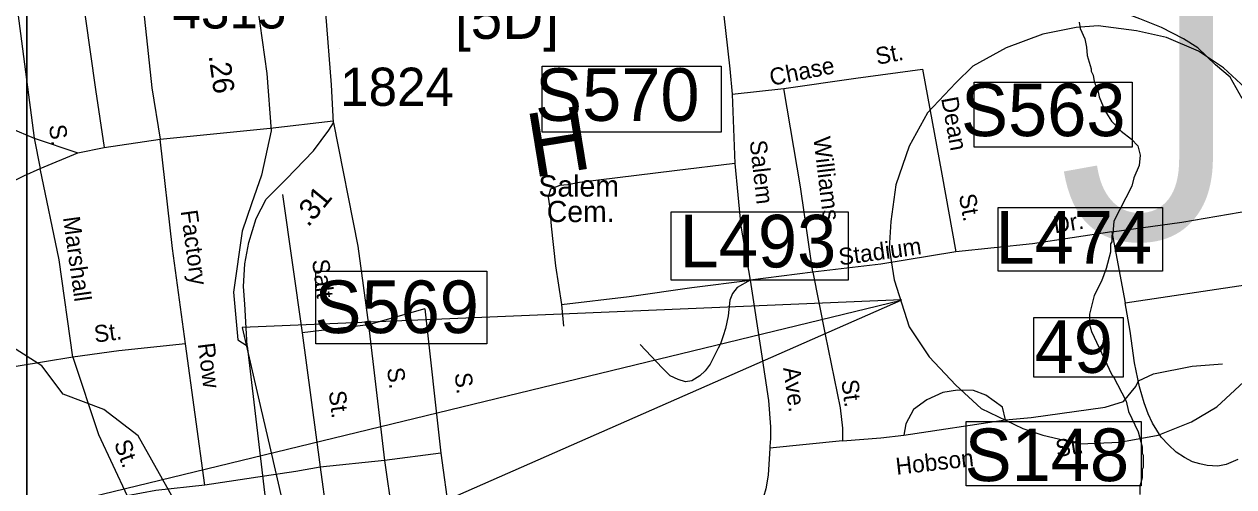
# Model space of a CAD drawing. Extents: x 1551653 to 1702041, y 811336 to 920032.
# Drawn here: x 1631603 to 1636276, y 852967 to 854755 of the extents above; entities that cross this region are included whole.
import ezdxf

# ---------------------------------------------------------------- set-up
doc = ezdxf.new("R2010")
doc.units = 0
for name, color, linetype in [('Old_Level_10', 7, 'Continuous'), ('Old_Level_17', 7, 'Continuous'), ('Old_Level_22', 7, 'Continuous'), ('Old_Level_3', 7, 'Continuous'), ('Old_Level_31', 7, 'Continuous'), ('Old_Level_32', 7, 'Continuous'), ('Old_Level_35', 7, 'Continuous'), ('Old_Level_4', 7, 'Continuous'), ('Old_Level_44', 7, 'Continuous'), ('Old_Level_5', 7, 'Continuous'), ('Old_Level_59', 7, 'Continuous'), ('Old_Level_62', 7, 'Continuous'), ('Old_Level_63', 7, 'Continuous'), ('Old_Level_8', 7, 'Continuous')]:
    doc.layers.add(name, color=color, linetype=linetype)

msp = doc.modelspace()

# ---------------------------------------------------------------- linework, layer by layer
at = {"layer": 'Old_Level_3'}
msp.add_line((1628308.653, 852065.928), (1634991.757, 853688.426), dxfattribs=at)
for points in [[(1636320.292, 854508.92), (1636236.333, 854586.42), (1636139.459, 854651.004), (1636016.751, 854702.67), (1635900.5, 854728.503), (1635751.959, 854747.878), (1635668, 854741.42), (1635538.833, 854715.587), (1635396.75, 854663.92), (1635267.584, 854592.879), (1635203.001, 854528.295), (1635093.208, 854412.045), (1635022.167, 854282.879), (1634970.5, 854134.336), (1634951.125, 853992.253), (1634944.667, 853888.92), (1634964.042, 853766.212), (1635022.167, 853585.378), (1635099.667, 853469.129), (1635203.001, 853359.337), (1635299.875, 853268.92), (1635461.333, 853191.42), (1635538.833, 853165.587), (1635680.917, 853133.295)], [(1632445.369, 853581.846), (1632518.629, 853263.801), (1632550.358, 853126.057), (1632657.477, 852661.029), (1634991.757, 853688.426), (1634992.705, 853688.843), (1633739.96, 853636.223), (1632445.369, 853581.846)], [(1635680.917, 853133.295), (1635835.917, 853139.753), (1635984.459, 853165.587), (1636113.625, 853217.253), (1636210.5, 853275.378), (1636384.876, 853436.837)]]:
    msp.add_lwpolyline(points, dxfattribs=at)
at = {"layer": 'Old_Level_31'}
for points in [[(1633604.077, 854592.909), (1634295.608, 854592.909), (1634295.608, 854337.285), (1633604.077, 854337.285), (1633604.077, 854592.909)], [(1635273.667, 854530.855), (1635883.847, 854530.855), (1635883.847, 854278.862), (1635273.667, 854278.862), (1635273.667, 854530.855)], [(1634102.416, 854030.074), (1634786.094, 854030.074), (1634786.094, 853764.737), (1634102.416, 853764.737), (1634102.416, 854030.074)], [(1635365.668, 854046.269), (1636000.629, 854046.269), (1636000.629, 853799.791), (1635365.668, 853799.791), (1635365.668, 854046.269)], [(1632728.95, 853799.761), (1633390.546, 853799.761), (1633390.546, 853519.36), (1632728.95, 853519.36), (1632728.95, 853799.761)], [(1635503.575, 853620.409), (1635848.812, 853620.409), (1635848.812, 853390.828), (1635503.575, 853390.828), (1635503.575, 853620.409)], [(1635242.88, 853218.853), (1635918.882, 853218.853), (1635918.882, 852970.181), (1635242.88, 852970.181), (1635242.88, 853218.853)]]:
    msp.add_lwpolyline(points, dxfattribs=at)
at = {"layer": 'Old_Level_32'}
for points in [[(1632464.144, 853511.115), (1632455.693, 853672.101), (1632450.558, 853741.471), (1632455.693, 853828.827), (1632471.1, 853911.044), (1632499.345, 854003.539), (1632537.86, 854078.047), (1632614.892, 854155.125), (1632720.168, 854265.605), (1632779.226, 854345.252), (1632797.2, 854373.514), (1632789.497, 854519.963), (1632768.496, 854798.685), (1632742.495, 854988.487)], [(1632494.973, 854887.383), (1632540.376, 854563.878), (1632557.418, 854342.133), (1632519.071, 854171.559), (1632480.725, 854060.687), (1632445.359, 853954.497), (1632410.928, 853719.184), (1632427.726, 853534.267), (1632464.144, 853511.115)], [(1632464.144, 853511.115), (1632568.694, 852628.554), (1632630.833, 852289.4), (1632650.137, 852220.644), (1632738.44, 852020.705), (1632821.411, 851801.553), (1633023.571, 851417.854), (1633176.81, 851129.151), (1633492.476, 850677.211)]]:
    msp.add_lwpolyline(points, dxfattribs=at)
at = {"layer": 'Old_Level_35'}
for p, q in [((1631567.538, 854876.136), (1631640.907, 854313.996)), ((1634337.582, 854483.679), (1634537.607, 854506.23)), ((1634337.582, 854483.679), (1634348.851, 854215.877)), ((1632552.456, 854352.558), (1632796.765, 854381.785)), ((1632127.968, 854310.083), (1632552.456, 854352.558)), ((1631640.907, 854313.996), (1631809.603, 854256.99)), ((1631640.907, 854313.996), (1631664.569, 854196.818)), ((1631912.187, 854278.227), (1632127.968, 854310.083)), ((1631664.569, 854196.818), (1631809.603, 854256.99)), ((1631809.603, 854256.99), (1631912.187, 854278.227)), ((1632600.842, 854096.042), (1632676.487, 853561.732)), ((1635805.2, 853951.686), (1635857.326, 853678.103)), ((1634650.298, 853795.85), (1634408.014, 853764.842)), ((1635857.326, 853678.103), (1636321.583, 853747.716)), ((1633150.276, 853654.56), (1632932.447, 853592.65)), ((1633150.276, 853654.56), (1633212.768, 853097.063)), ((1633678.344, 853671.815), (1633686.795, 853587.247)), ((1632932.447, 853592.65), (1632676.487, 853561.732)), ((1632932.447, 853592.65), (1632994.762, 853068.289)), ((1632676.487, 853561.732), (1632745.918, 853042.563)), ((1632300.375, 852973.391), (1632226.382, 853519.146)), ((1635001.866, 853166.787), (1635394.852, 853225.532)), ((1635394.852, 853225.532), (1635493.098, 853234.471)), ((1634913.148, 853155.39), (1635001.866, 853166.787)), ((1634764.167, 853144.193), (1634484.08, 853116.479)), ((1634764.167, 853144.193), (1634913.148, 853155.39)), ((1632994.762, 853068.289), (1632745.918, 853042.563)), ((1633212.768, 853097.063), (1632994.762, 853068.289)), ((1632994.762, 853068.289), (1633043.226, 852731.106)), ((1633212.768, 853097.063), (1633259.249, 852761.212)), ((1632745.918, 853042.563), (1632796.264, 852687.407)), ((1632530.916, 853007.345), (1632300.375, 852973.391))]:
    msp.add_line(p, q, dxfattribs=at)
for points in [[(1634264.573, 854992.552), (1634276.043, 854956.299), (1634285.718, 854920.282), (1634293.471, 854888.31), (1634303.454, 854808.465), (1634312.07, 854730.046), (1634328.671, 854582.028), (1634337.582, 854483.679)], [(1631818.907, 854922.88), (1632049.262, 854944.015), (1632095.598, 854508.334), (1632127.968, 854310.083)], [(1631818.907, 854922.88), (1631877.56, 854502.36), (1631912.187, 854278.227)], [(1631063.439, 854593.586), (1631168.998, 854525.242), (1631409.092, 854411.335), (1631549.837, 854353.346), (1631640.907, 854313.996)], [(1634537.607, 854506.23), (1634816.517, 854545.695), (1635074.047, 854581.093), (1635148.23, 854174.568), (1635202.481, 853874.781)], [(1634650.298, 853795.85), (1634602.405, 854125.669), (1634537.607, 854506.23)], [(1632797.2, 854373.514), (1632891.403, 853897.046), (1632932.447, 853592.65)], [(1632226.382, 853519.146), (1632175.834, 853887.571), (1632127.968, 854310.083)], [(1631062.286, 853869.772), (1631291.118, 853973.781), (1631544.298, 854140.185), (1631600.897, 854168.501), (1631664.569, 854196.818)], [(1631790.093, 853467.178), (1631737.711, 853843.644), (1631664.569, 854196.818)], [(1634348.851, 854215.877), (1634115.019, 854187.687), (1633748.775, 854142.584), (1633703.699, 854134.126), (1633672.709, 854131.307), (1633636.084, 854117.213), (1633627.633, 854086.204), (1633633.268, 854043.919), (1633638.902, 853973.445), (1633655.806, 853821.221), (1633678.344, 853671.815)], [(1634348.851, 854215.877), (1634371.39, 853973.445), (1634408.014, 853764.842)], [(1635805.2, 853951.686), (1636075.351, 853989.07), (1636391.485, 854043.708), (1636466.208, 854052.335), (1636540.93, 854058.087), (1636709.3, 854062.831)], [(1635805.2, 853951.686), (1635498.293, 853905.79), (1635202.481, 853874.781)], [(1635202.481, 853874.781), (1634912.303, 853826.859), (1634650.298, 853795.85)], [(1634650.298, 853795.85), (1634697.927, 853555.131), (1634755.335, 853272.335), (1634764.167, 853192.799), (1634764.167, 853144.193)], [(1633678.344, 853671.815), (1633940.349, 853702.824), (1634182.634, 853736.652), (1634408.014, 853764.842)], [(1634408.014, 853764.842), (1634357.627, 853737.25), (1634339.533, 853713.405), (1634329.198, 853687.401), (1634322.778, 853627.499), (1634312.227, 853578.79), (1634303.775, 853550.6), (1634292.506, 853519.591), (1634284.055, 853502.678), (1634269.969, 853474.488), (1634253.065, 853440.66), (1634233.344, 853415.289), (1634213.623, 853395.557), (1634182.634, 853375.824), (1634157.278, 853373.005), (1634129.105, 853381.461), (1634098.115, 853395.557), (1634067.125, 853426.565), (1633982.608, 853516.772)], [(1634408.014, 853764.842), (1634450.272, 853488.582), (1634478.445, 853299.712), (1634486.897, 853198.228), (1634486.897, 853153.125), (1634484.08, 853122.116), (1634484.08, 853116.479)], [(1635929.711, 853291.427), (1635912.165, 853353.615), (1635893.025, 853445.653), (1635876.296, 853567.86), (1635857.326, 853678.103)], [(1632226.382, 853519.146), (1631968.285, 853491.574), (1631790.093, 853467.178)], [(1631790.093, 853467.178), (1631572.049, 853431.187), (1631529.874, 853423.638), (1631493.489, 853415.574), (1631456.098, 853407.129), (1631425.707, 853398.54), (1631395.655, 853386.745), (1631363.559, 853372.989), (1631323.496, 853351.391)], [(1631790.093, 853467.178), (1631889.276, 853168.202), (1632000.245, 852931.774)], [(1635908.652, 853376.211), (1635965.799, 853402.785), (1636115.083, 853433.435), (1636232.469, 853442.374)], [(1635493.098, 853234.471), (1635779.783, 853274.046), (1635849.96, 853295.756), (1635898.445, 853354.501), (1635908.652, 853376.211)], [(1635394.852, 853225.532), (1635383.369, 853274.061), (1635318.296, 853321.312), (1635271.087, 853339.191), (1635208.567, 853340.468), (1635152.426, 853331.529), (1635089.905, 853303.433), (1635038.868, 853265.121), (1635009.522, 853210.207), (1635001.866, 853166.787)], [(1636291.449, 853072.162), (1636247.227, 853052.451), (1636215.097, 853046.9), (1636173.323, 853049.151), (1636145.235, 853055.522), (1636117.388, 853063.691), (1636085.501, 853079.948), (1636053.694, 853100.207), (1636024.055, 853128.622), (1635996.453, 853158.799), (1635978.576, 853184.977), (1635962.939, 853213.11), (1635945.265, 853249.288), (1635929.711, 853291.427)], [(1634484.08, 853116.479), (1634477.127, 853011.633), (1634468.295, 852958.609), (1634441.799, 852865.817), (1634419.719, 852803.955), (1634393.223, 852724.419), (1634357.895, 852658.139), (1634269.137, 852509.764), (1634200.788, 852396.576)], [(1632745.918, 853042.563), (1632651.652, 853026.424), (1632530.916, 853007.345)], [(1632300.375, 852973.391), (1632111.708, 852951.869), (1632000.245, 852931.774)]]:
    msp.add_lwpolyline(points, dxfattribs=at)
at = {"layer": 'Old_Level_4'}
msp.add_line((1635597.943, 853924.638), (1635597.943, 853924.638), dxfattribs=at)
at = {"layer": 'Old_Level_44'}
for points in [[(1635997.194, 854741.634), (1635913.112, 854775.259), (1635814.836, 854813.225)], [(1636138.09, 854663.931), (1636082.565, 854698.678), (1635997.194, 854741.634)], [(1636308.674, 854467.512), (1636262.773, 854549.742), (1636206.267, 854597.721), (1636138.09, 854663.931)]]:
    msp.add_lwpolyline(points, dxfattribs=at)
at = {"layer": 'Old_Level_59'}
msp.add_lwpolyline([(1632644.886, 851920.664), (1632522.88, 852205.481), (1632509.859, 852481.481), (1632452.854, 852597.49), (1632189.875, 852901.582), (1632042.853, 853163.895), (1631910.799, 853265.088), (1631752.807, 853324.092), (1631670.888, 853434.102), (1631446.869, 853576.459), (1631210.854, 853981.796), (1630745.591, 854444.189)], dxfattribs=at)
at = {"layer": 'Old_Level_62'}
msp.add_lwpolyline([(1635678.734, 854762.02), (1635682.527, 854738.029), (1635700.264, 854697.889), (1635707.954, 854665.85), (1635709.799, 854633.862), (1635725.383, 854581.779), (1635725.281, 854573.782), (1635733.175, 854557.736), (1635737.071, 854533.745), (1635752.758, 854493.657), (1635756.551, 854473.614), (1635778.184, 854421.479), (1635803.918, 854379.29), (1635841.545, 854341.048), (1635881.325, 854310.751), (1635905.111, 854284.556), (1635914.851, 854248.518), (1635910.545, 854208.584), (1635890.245, 854160.755), (1635882.043, 854128.87), (1635813.145, 853993.535), (1635808.839, 853945.605), (1635804.738, 853937.608), (1635804.636, 853913.617), (1635800.535, 853905.67), (1635800.33, 853873.682), (1635783.925, 853809.86), (1635765.573, 853762.083), (1635737.174, 853706.309), (1635718.719, 853634.541), (1635718.411, 853594.556), (1635726.203, 853566.514), (1635804.943, 853400.012), (1635810.89, 853393.963), (1635860.205, 853297.64), (1635869.945, 853257.603), (1635907.367, 853179.325), (1635922.951, 853121.244), (1635922.746, 853097.253), (1635926.642, 853089.256), (1635926.334, 853041.273), (1635922.336, 853033.328), (1635922.028, 853001.34), (1635913.826, 852969.454), (1635913.621, 852937.466)], dxfattribs=at)
at = {"layer": 'Old_Level_63'}
for points in [[(1569096.749, 874749.337), (1631612.821, 874749.337), (1631612.821, 831307.151), (1569096.749, 831307.151), (1569096.749, 874749.337)], [(1631612.821, 874749.337), (1694128.892, 874749.337), (1694128.892, 831307.151), (1631612.821, 831307.151), (1631612.821, 874749.337)]]:
    msp.add_lwpolyline(points, dxfattribs=at)
at = {"layer": 'Old_Level_8'}
msp.add_line((1632822.562, 854660.11), (1632822.562, 854660.11), dxfattribs=at)

# ---------------------------------------------------------------- texts
at = {"layer": 'Old_Level_10'}
for s, rotation, p in [('St.', 10.872778, (1634898.82, 854597.323)), ('Chase', 11.286067, (1634489.514, 854516.171)), ('Dean', 280.341586, (1635145.44, 854468.179)), ('S.', 277.515806, (1631698.216, 854363.366)), ('Salem', 276.399286, (1634405.487, 854303.27)), ('Williams', 276.764203, (1634651.928, 854316.23)), ('St.', 280.405425, (1635213.703, 854093.616)), ('Marshall', 277.921328, (1631752.149, 854007.65)), ('Factory', 277.8122, (1632206.926, 854032.435)), ('Dr.', 9.359503, (1635585.315, 853945.847)), ('Stadium', 7.842844, (1634754.143, 853822.23)), ('Salt', 277.514669, (1632714.738, 853842.464)), ('St.', 7.399889, (1631876.662, 853523.75)), ('Row', 277.211864, (1632273.218, 853519.047)), ('S.', 277.374792, (1633004.225, 853424.308)), ('S.', 276.653653, (1633265.596, 853404.917)), ('Ave.', 277.488297, (1634535.383, 853426.048)), ('St.', 277.489561, (1634759.898, 853377.527)), ('St.', 276.999792, (1632779.321, 853334.812)), ('St.', 290.266819, (1631948.671, 853135.008)), ('St.', 8.7473, (1635592.827, 853081.433)), ('Hobson', 6.415778, (1634973.762, 853013.056))]:
    msp.add_text(s, height=65.6167, rotation=rotation, dxfattribs=at).set_placement(p)
at = {"layer": 'Old_Level_17'}
for s, rotation, p in [('.26', 277.989056, (1632314.968, 854632.98)), ('.31', 50.431464, (1632699.965, 853967.5))]:
    msp.add_text(s, height=82.0208, rotation=rotation, dxfattribs=at).set_placement(p)
at = {"layer": 'Old_Level_22'}
msp.add_text('H', height=246.062, rotation=9.279475, dxfattribs=at).set_placement((1633568.747, 854161.223))
for s, p in [('Salem', (1633589.918, 854088.336)), ('Cem.', (1633621.88, 853989.784))]:
    msp.add_text(s, height=82.0208, dxfattribs=at).set_placement(p)
at = {"layer": 'Old_Level_31'}
for s, p in [('S570', (1633576.911, 854380.974)), ('S563', (1635222.644, 854321.969)), ('L493', (1634135.244, 853814.533)), ('L474', (1635355.973, 853828.764)), ('S569', (1632724.329, 853560.665)), ('49', (1635507.018, 853407.074)), ('S148', (1635236.577, 852988.574))]:
    msp.add_text(s, height=203.4117, dxfattribs=at).set_placement(p)
at = {"layer": 'Old_Level_4'}
msp.add_text('J0372', height=1049.8646, dxfattribs=at).set_placement((1635597.943, 853924.638))
at = {"layer": 'Old_Level_5'}
msp.add_text('[5D]', height=164.0417, dxfattribs=at).set_placement((1633266.889, 854697.955))
at = {"layer": 'Old_Level_8'}
for s, p in [('4315', (1632176.029, 854738.111)), ('1824', (1632823.735, 854439.132))]:
    msp.add_text(s, height=147.6375, dxfattribs=at).set_placement(p)

doc.saveas('drawing.dxf')
